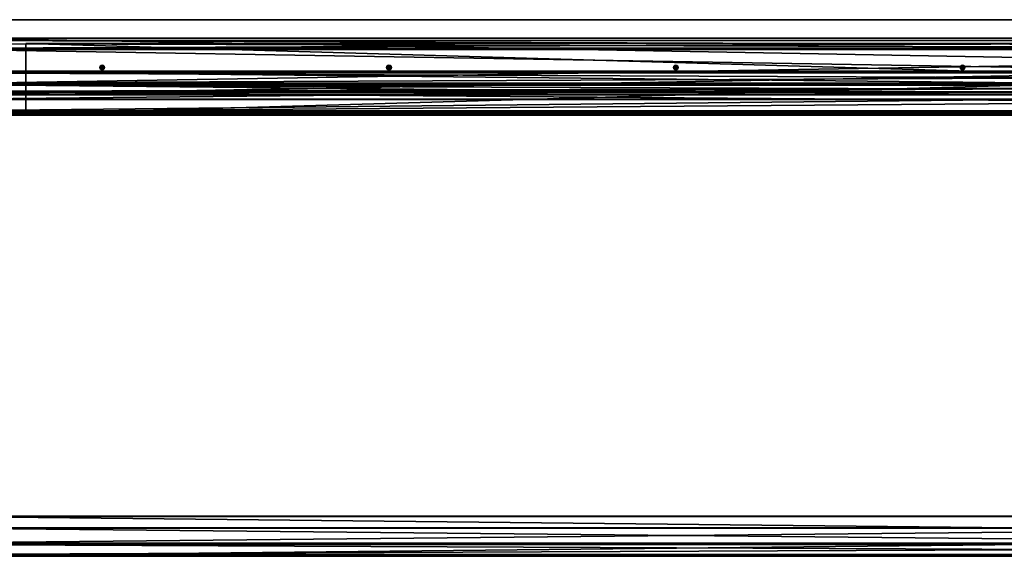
# Model space of a CAD drawing. Header units: millimetres. Extents: x -333 to 67333, y -930 to 39730.
# Tile 301 of 656: x 16927 to 18988, y -923 to 200. Entities that reach past the tile are written whole.
import ezdxf

# ---------------------------------------------------------------- set-up
doc = ezdxf.new("R2010")
doc.units = ezdxf.units.MM
for name, color, linetype in [('5', 7, 'Continuous'), ('9', 7, 'Continuous'), ('95', 7, 'Continuous'), ('99', 7, 'Continuous')]:
    doc.layers.add(name, color=color, linetype=linetype)

msp = doc.modelspace()

# ---------------------------------------------------------------- meshes
at = {"layer": '5', "color": 131}
mesh = msp.add_polyface(dxfattribs=at)
corners = [(22205, 140.4, 3237.3), (22205, 42.5, 3216.5), (16795, 42.5, 3216.5), (16795, 140.3, 3237.3), (22205, 161.1, 3139.5), (16795, 161.1, 3139.5), (22205, 63.3, 3118.7), (16795, 63.3, 3118.7), (16795, 137.3, 3232.5), (16795, 156.4, 3142.5), (16795, 66.4, 3123.4), (16795, 47.3, 3213.4), (22205, 137.3, 3232.5), (22205, 156.4, 3142.5), (22205, 47.3, 3213.4), (22205, 66.4, 3123.4)]
mesh.append_faces([[corners[k] for k in face] for face in [(0, 2, 3, 3), (4, 3, 5, 5), (6, 5, 7, 7), (12, 9, 8, 8), (14, 8, 11, 11), (15, 11, 10, 10), (13, 10, 9, 9), (1, 7, 2, 2)]], dxfattribs={"vtx0": -1, "color": 131})
mesh.append_faces([[corners[k] for k in face] for face in [(10, 5, 9, 9), (2, 11, 3, 3), (12, 4, 13, 13), (1, 14, 6, 6)]], dxfattribs={"vtx0": -1, "vtx1": -1, "color": 131})
mesh.append_faces([[corners[k] for k in face] for face in [(7, 10, 11, 11), (10, 7, 5, 5), (9, 5, 3, 3), (11, 2, 7, 7), (3, 11, 8, 8), (3, 8, 9, 9), (0, 12, 14, 14), (12, 0, 4, 4), (13, 4, 6, 6), (14, 1, 0, 0), (6, 14, 15, 15), (6, 15, 13, 13)]], dxfattribs={"vtx0": -1, "vtx2": -1, "vtx3": -1, "color": 131})
mesh.append_faces([[corners[k] for k in face] for face in [(0, 1, 2, 2), (4, 0, 3, 3), (6, 4, 5, 5), (12, 13, 9, 9), (14, 12, 8, 8), (15, 14, 11, 11), (13, 15, 10, 10), (1, 6, 7, 7)]], dxfattribs={"vtx2": -1, "vtx3": -1, "color": 131})
at = {"layer": '9', "color": 243}
mesh = msp.add_polyface(dxfattribs=at)
corners = [(16702.5, 67.4, 3451.8), (16702.5, 92.4, 3334.4), (22297.5, 92.4, 3334.4), (22297.5, 67.4, 3451.8), (16702.5, 33.7, 3321.9), (22297.5, 33.7, 3321.9), (16702.5, 33, 3324.8), (22297.5, 33, 3324.8), (16702.5, 88.8, 3336.7), (22297.5, 88.8, 3336.7), (16702.5, 65.1, 3448.2), (22297.5, 65.1, 3448.2), (16702.5, 9.3, 3436.4), (22297.5, 9.3, 3436.4), (16702.5, 8.7, 3439.3), (22297.5, 8.7, 3439.3)]
mesh.append_faces([[corners[k] for k in face] for face in [(0, 2, 3, 3), (1, 5, 2, 2), (4, 7, 5, 5), (6, 9, 7, 7), (8, 11, 9, 9), (10, 13, 11, 11), (12, 15, 13, 13), (14, 3, 15, 15), (12, 0, 14, 14), (15, 11, 13, 13), (7, 2, 5, 5)]], dxfattribs={"vtx0": -1, "color": 243})
mesh.append_faces([[corners[k] for k in face] for face in [(1, 8, 4, 4), (8, 0, 10, 10), (10, 0, 12, 12), (3, 11, 15, 15), (11, 2, 9, 9), (9, 2, 7, 7)]], dxfattribs={"vtx0": -1, "vtx1": -1, "color": 243})
mesh.append_faces([[corners[k] for k in face] for face in [(8, 1, 0, 0), (11, 3, 2, 2)]], dxfattribs={"vtx0": -1, "vtx2": -1, "vtx3": -1, "color": 243})
mesh.append_faces([[corners[k] for k in face] for face in [(6, 4, 8, 8)]], dxfattribs={"vtx1": -1, "color": 243})
mesh.append_faces([[corners[k] for k in face] for face in [(0, 1, 2, 2), (1, 4, 5, 5), (4, 6, 7, 7), (6, 8, 9, 9), (8, 10, 11, 11), (10, 12, 13, 13), (12, 14, 15, 15), (14, 0, 3, 3)]], dxfattribs={"vtx2": -1, "vtx3": -1, "color": 243})
mesh = msp.add_polyface(dxfattribs=at)
corners = [(22297.5, -922.7, 3241.3), (22297.5, -897.7, 3123.9), (16702.5, -897.7, 3123.9), (16702.5, -922.7, 3241.3), (22297.5, -839, 3136.4), (16702.5, -839, 3136.4), (22297.5, -839.7, 3139.3), (16702.5, -839.7, 3139.3), (22297.5, -895.4, 3127.5), (16702.5, -895.4, 3127.5), (22297.5, -919.1, 3239), (16702.5, -919.1, 3239), (22297.5, -863.4, 3250.9), (16702.5, -863.4, 3250.9), (22297.5, -864, 3253.8), (16702.5, -864, 3253.8)]
mesh.append_faces([[corners[k] for k in face] for face in [(0, 2, 3, 3), (1, 5, 2, 2), (4, 7, 5, 5), (6, 9, 7, 7), (8, 11, 9, 9), (10, 13, 11, 11), (12, 15, 13, 13), (14, 3, 15, 15), (4, 8, 6, 6), (12, 0, 14, 14), (7, 2, 5, 5), (3, 13, 15, 15)]], dxfattribs={"vtx0": -1, "color": 243})
mesh.append_faces([[corners[k] for k in face] for face in [(1, 8, 4, 4), (8, 0, 10, 10), (10, 0, 12, 12), (2, 11, 3, 3), (11, 2, 9, 9), (9, 2, 7, 7), (13, 3, 11, 11)]], dxfattribs={"vtx0": -1, "vtx1": -1, "color": 243})
mesh.append_faces([[corners[k] for k in face] for face in [(8, 1, 0, 0)]], dxfattribs={"vtx0": -1, "vtx2": -1, "vtx3": -1, "color": 243})
mesh.append_faces([[corners[k] for k in face] for face in [(0, 1, 2, 2), (1, 4, 5, 5), (4, 6, 7, 7), (6, 8, 9, 9), (8, 10, 11, 11), (10, 12, 13, 13), (12, 14, 15, 15), (14, 0, 3, 3)]], dxfattribs={"vtx2": -1, "vtx3": -1, "color": 243})
at = {"layer": '95', "color": 133}
mesh = msp.add_polyface(dxfattribs=at)
corners = [(16940, 0, 2950), (16940, 0, 3000), (22060, 0, 3000), (22060, 0, 2950), (16940, 3, 3000), (22060, 3, 3000), (16940, 3, 2953), (22060, 3, 2953), (16940, 150, 2953), (22060, 150, 2953), (16940, 150, 2950), (22060, 150, 2950)]
mesh.append_faces([[corners[k] for k in face] for face in [(0, 2, 3, 3), (1, 5, 2, 2), (4, 7, 5, 5), (6, 9, 7, 7), (8, 11, 9, 9), (10, 3, 11, 11), (0, 4, 1, 1), (8, 0, 10, 10), (7, 2, 5, 5)]], dxfattribs={"vtx0": -1, "color": 133})
mesh.append_faces([[corners[k] for k in face] for face in [(4, 0, 6, 6), (6, 0, 8, 8), (3, 7, 11, 11)]], dxfattribs={"vtx0": -1, "vtx1": -1, "color": 133})
mesh.append_faces([[corners[k] for k in face] for face in [(7, 3, 2, 2)]], dxfattribs={"vtx0": -1, "vtx2": -1, "vtx3": -1, "color": 133})
mesh.append_faces([[corners[k] for k in face] for face in [(9, 11, 7, 7)]], dxfattribs={"vtx1": -1, "color": 133})
mesh.append_faces([[corners[k] for k in face] for face in [(0, 1, 2, 2), (1, 4, 5, 5), (4, 6, 7, 7), (6, 8, 9, 9), (8, 10, 11, 11), (10, 0, 3, 3)]], dxfattribs={"vtx2": -1, "vtx3": -1, "color": 133})
at = {"layer": '95', "color": 20}
mesh = msp.add_polyface(dxfattribs=at)
corners = [(17102.5, 104.3, 2953), (17100, 105, 2953), (17100, 105, 2950), (17097.5, 104.3, 2953), (17097.5, 104.3, 2950), (17095.7, 102.5, 2953), (17095.7, 102.5, 2950), (17095, 100, 2953), (17095, 100, 2950), (17095.7, 97.5, 2953), (17095.7, 97.5, 2950), (17097.5, 95.7, 2953), (17097.5, 95.7, 2950), (17100, 95, 2953), (17100, 95, 2950), (17102.5, 95.7, 2950), (17104.3, 102.5, 2953), (17105, 100, 2953), (17104.3, 97.5, 2953), (17105, 100, 2950), (17104.3, 102.5, 2950), (17102.5, 104.3, 2950), (17102.5, 104.3, 2950), (17097.5, 104.3, 2950), (17097.5, 104.3, 2885), (17095, 100, 2950), (17095, 100, 2885), (17097.5, 95.7, 2950), (17097.5, 95.7, 2885), (17102.5, 95.7, 2885), (17105, 100, 2950), (17102.5, 104.3, 2885), (17102.5, 104.3, 3018), (17097.5, 104.3, 3018), (17097.5, 104.3, 2953), (17095, 100, 3018), (17095, 100, 2953), (17097.5, 95.7, 3018), (17097.5, 95.7, 2953), (17102.5, 95.7, 2953), (17105, 100, 3018), (17102.5, 104.3, 2953)]
mesh.append_faces([[corners[k] for k in face] for face in [(1, 4, 2, 2), (3, 6, 4, 4), (5, 8, 6, 6), (7, 10, 8, 8), (9, 12, 10, 10), (11, 14, 12, 12), (13, 15, 14, 14), (0, 3, 1, 1), (15, 12, 14, 14), (4, 21, 2, 2), (23, 26, 24, 24), (25, 28, 26, 26), (27, 29, 28, 28), (22, 25, 23, 23), (26, 31, 24, 24), (33, 36, 34, 34), (35, 38, 36, 36), (37, 39, 38, 38), (32, 35, 33, 33), (36, 41, 34, 34)]], dxfattribs={"vtx0": -1, "color": 20})
mesh.append_faces([[corners[k] for k in face] for face in [(3, 0, 5, 5), (5, 16, 7, 7), (7, 17, 9, 9), (9, 18, 11, 11), (11, 18, 13, 13), (12, 19, 10, 10), (10, 20, 8, 8), (8, 21, 6, 6), (6, 21, 4, 4), (25, 30, 27, 27), (28, 31, 26, 26), (35, 40, 37, 37), (38, 41, 36, 36)]], dxfattribs={"vtx0": -1, "vtx1": -1, "color": 20})
mesh.append_faces([[corners[k] for k in face] for face in [(8, 20, 21, 21)]], dxfattribs={"vtx0": -1, "vtx2": -1, "vtx3": -1, "color": 20})
mesh.append_faces([[corners[k] for k in face] for face in [(0, 1, 2, 2), (1, 3, 4, 4), (3, 5, 6, 6), (5, 7, 8, 8), (7, 9, 10, 10), (9, 11, 12, 12), (11, 13, 14, 14), (22, 23, 24, 24), (23, 25, 26, 26), (25, 27, 28, 28), (32, 33, 34, 34), (33, 35, 36, 36), (35, 37, 38, 38)]], dxfattribs={"vtx2": -1, "vtx3": -1, "color": 20})
mesh = msp.add_polyface(dxfattribs=at)
corners = [(17105, 100, 2953), (17104.3, 102.5, 2953), (17104.3, 102.5, 2950), (17105, 100, 2950), (17102.5, 104.3, 2953), (17102.5, 104.3, 2950), (17100, 105, 2950), (17100, 95, 2953), (17102.5, 95.7, 2953), (17102.5, 95.7, 2950), (17104.3, 97.5, 2953), (17104.3, 97.5, 2950), (17095.7, 102.5, 2953), (17095, 100, 2953), (17095.7, 97.5, 2953), (17097.5, 95.7, 2950), (17095.7, 97.5, 2950), (17105, 100, 2950), (17102.5, 104.3, 2950), (17102.5, 104.3, 2885), (17105, 100, 2885), (17097.5, 104.3, 2885), (17097.5, 95.7, 2950), (17102.5, 95.7, 2950), (17102.5, 95.7, 2885), (17095, 100, 2950), (17097.5, 95.7, 2885), (17105, 100, 3018), (17102.5, 104.3, 3018), (17102.5, 104.3, 2953), (17105, 100, 2953), (17097.5, 104.3, 2953), (17097.5, 95.7, 3018), (17102.5, 95.7, 3018), (17102.5, 95.7, 2953), (17095, 100, 3018), (17097.5, 95.7, 2953), (17697.5, 104.3, 2953), (17695.7, 102.5, 2953), (17695.7, 102.5, 2950), (17695, 100, 2953), (17695, 100, 2950), (17695.7, 97.5, 2953), (17695.7, 97.5, 2950), (17697.5, 95.7, 2950), (17697.5, 104.3, 2950), (17695, 100, 2950), (17695, 100, 2885), (17697.5, 95.7, 2885), (17697.5, 104.3, 3018), (17695, 100, 3018), (17695, 100, 2953), (17697.5, 95.7, 2953)]
mesh.append_faces([[corners[k] for k in face] for face in [(0, 2, 3, 3), (1, 5, 2, 2), (4, 6, 5, 5), (8, 11, 9, 9), (10, 3, 11, 11), (7, 10, 8, 8), (17, 19, 20, 20), (18, 21, 19, 19), (23, 20, 24, 24), (22, 17, 23, 23), (20, 26, 24, 24), (27, 29, 30, 30), (28, 31, 29, 29), (33, 30, 34, 34), (32, 27, 33, 33), (30, 36, 34, 34), (38, 41, 39, 39), (40, 43, 41, 41), (42, 44, 43, 43), (46, 48, 47, 47), (50, 52, 51, 51)]], dxfattribs={"vtx0": -1, "color": 20})
mesh.append_faces([[corners[k] for k in face] for face in [(12, 4, 1, 1), (13, 1, 0, 0), (14, 0, 10, 10), (15, 9, 11, 11), (15, 11, 3, 3), (16, 3, 2, 2), (25, 18, 17, 17), (26, 20, 19, 19), (35, 28, 27, 27), (36, 30, 29, 29)]], dxfattribs={"vtx0": -1, "vtx2": -1, "vtx3": -1, "color": 20})
mesh.append_faces([[corners[k] for k in face] for face in [(0, 1, 2, 2), (1, 4, 5, 5), (7, 8, 9, 9), (8, 10, 11, 11), (10, 0, 3, 3), (17, 18, 19, 19), (22, 23, 24, 24), (23, 17, 20, 20), (27, 28, 29, 29), (32, 33, 34, 34), (33, 27, 30, 30), (37, 38, 39, 39), (38, 40, 41, 41), (40, 42, 43, 43), (45, 46, 47, 47), (49, 50, 51, 51)]], dxfattribs={"vtx2": -1, "vtx3": -1, "color": 20})
mesh = msp.add_polyface(dxfattribs=at)
corners = [(17702.5, 104.3, 2953), (17700, 105, 2953), (17700, 105, 2950), (17697.5, 104.3, 2953), (17697.5, 104.3, 2950), (17695.7, 102.5, 2950), (17695.7, 97.5, 2953), (17697.5, 95.7, 2953), (17697.5, 95.7, 2950), (17700, 95, 2953), (17700, 95, 2950), (17702.5, 95.7, 2950), (17695.7, 102.5, 2953), (17704.3, 102.5, 2953), (17695, 100, 2953), (17705, 100, 2953), (17704.3, 97.5, 2953), (17705, 100, 2950), (17695.7, 97.5, 2950), (17704.3, 102.5, 2950), (17695, 100, 2950), (17702.5, 104.3, 2950), (17702.5, 104.3, 2950), (17697.5, 104.3, 2950), (17697.5, 104.3, 2885), (17702.5, 104.3, 2885), (17695, 100, 2885), (17695, 100, 2950), (17697.5, 95.7, 2950), (17697.5, 95.7, 2885), (17702.5, 95.7, 2950), (17702.5, 95.7, 2885), (17705, 100, 2950), (17705, 100, 2885), (17702.5, 104.3, 3018), (17697.5, 104.3, 3018), (17697.5, 104.3, 2953), (17702.5, 104.3, 2953), (17695, 100, 2953), (17695, 100, 3018), (17697.5, 95.7, 3018), (17697.5, 95.7, 2953), (17702.5, 95.7, 3018), (17702.5, 95.7, 2953), (17705, 100, 3018), (17705, 100, 2953)]
mesh.append_faces([[corners[k] for k in face] for face in [(1, 4, 2, 2), (3, 5, 4, 4), (7, 10, 8, 8), (9, 11, 10, 10), (0, 3, 1, 1), (11, 8, 10, 10), (4, 21, 2, 2), (22, 24, 25, 25), (23, 26, 24, 24), (28, 31, 29, 29), (22, 27, 23, 23), (28, 32, 30, 30), (33, 29, 31, 31), (26, 25, 24, 24), (34, 36, 37, 37), (35, 38, 36, 36), (40, 43, 41, 41), (34, 39, 35, 35), (40, 44, 42, 42), (45, 41, 43, 43), (38, 37, 36, 36)]], dxfattribs={"vtx0": -1, "color": 20})
mesh.append_faces([[corners[k] for k in face] for face in [(3, 0, 12, 12), (12, 13, 14, 14), (14, 15, 6, 6), (6, 16, 7, 7), (7, 16, 9, 9), (8, 17, 18, 18), (18, 19, 20, 20), (20, 21, 5, 5), (5, 21, 4, 4), (27, 32, 28, 28), (29, 25, 26, 26), (39, 44, 40, 40), (41, 37, 38, 38)]], dxfattribs={"vtx0": -1, "vtx1": -1, "color": 20})
mesh.append_faces([[corners[k] for k in face] for face in [(12, 0, 13, 13), (20, 19, 21, 21), (29, 33, 25, 25)]], dxfattribs={"vtx0": -1, "vtx2": -1, "vtx3": -1, "color": 20})
mesh.append_faces([[corners[k] for k in face] for face in [(0, 1, 2, 2), (1, 3, 4, 4), (6, 7, 8, 8), (7, 9, 10, 10), (22, 23, 24, 24), (27, 28, 29, 29), (28, 30, 31, 31), (34, 35, 36, 36), (39, 40, 41, 41), (40, 42, 43, 43)]], dxfattribs={"vtx2": -1, "vtx3": -1, "color": 20})
mesh = msp.add_polyface(dxfattribs=at)
corners = [(17705, 100, 2953), (17704.3, 102.5, 2953), (17704.3, 102.5, 2950), (17705, 100, 2950), (17702.5, 104.3, 2953), (17702.5, 104.3, 2950), (17700, 105, 2950), (17700, 95, 2953), (17702.5, 95.7, 2953), (17702.5, 95.7, 2950), (17704.3, 97.5, 2953), (17704.3, 97.5, 2950), (17695, 100, 2953), (17695.7, 97.5, 2953), (17697.5, 95.7, 2950), (17695.7, 97.5, 2950), (17705, 100, 2950), (17702.5, 104.3, 2950), (17702.5, 104.3, 2885), (17705, 100, 2885), (17702.5, 95.7, 2950), (17702.5, 95.7, 2885), (17695, 100, 2950), (17705, 100, 3018), (17702.5, 104.3, 3018), (17702.5, 104.3, 2953), (17705, 100, 2953), (17702.5, 95.7, 3018), (17702.5, 95.7, 2953), (17695, 100, 3018), (17697.5, 95.7, 2953), (18297.5, 104.3, 2953), (18295.7, 102.5, 2953), (18295.7, 102.5, 2950), (18297.5, 104.3, 2950), (18295, 100, 2953), (18295, 100, 2950), (18295.7, 97.5, 2953), (18295.7, 97.5, 2950), (18297.5, 95.7, 2953), (18297.5, 95.7, 2950), (18304.3, 102.5, 2953), (18304.3, 102.5, 2950), (18302.5, 104.3, 2950), (18297.5, 104.3, 2950), (18295, 100, 2950), (18295, 100, 2885), (18297.5, 104.3, 2885), (18297.5, 95.7, 2950), (18297.5, 95.7, 2885), (18302.5, 104.3, 2885), (18297.5, 104.3, 3018), (18295, 100, 3018), (18295, 100, 2953), (18297.5, 104.3, 2953), (18297.5, 95.7, 3018), (18297.5, 95.7, 2953), (18302.5, 104.3, 2953)]
mesh.append_faces([[corners[k] for k in face] for face in [(0, 2, 3, 3), (1, 5, 2, 2), (4, 6, 5, 5), (8, 11, 9, 9), (10, 3, 11, 11), (7, 10, 8, 8), (16, 18, 19, 19), (20, 19, 21, 21), (23, 25, 26, 26), (27, 26, 28, 28), (31, 33, 34, 34), (32, 36, 33, 33), (35, 38, 36, 36), (37, 40, 38, 38), (44, 46, 47, 47), (45, 49, 46, 46), (51, 53, 54, 54), (52, 56, 53, 53)]], dxfattribs={"vtx0": -1, "color": 20})
mesh.append_faces([[corners[k] for k in face] for face in [(32, 41, 35, 35), (38, 42, 36, 36), (36, 43, 33, 33), (49, 50, 46, 46), (56, 57, 53, 53)]], dxfattribs={"vtx0": -1, "vtx1": -1, "color": 20})
mesh.append_faces([[corners[k] for k in face] for face in [(12, 1, 0, 0), (13, 0, 10, 10), (14, 9, 11, 11), (14, 11, 3, 3), (15, 3, 2, 2), (22, 17, 16, 16), (29, 24, 23, 23), (30, 26, 25, 25)]], dxfattribs={"vtx0": -1, "vtx2": -1, "vtx3": -1, "color": 20})
mesh.append_faces([[corners[k] for k in face] for face in [(0, 1, 2, 2), (1, 4, 5, 5), (7, 8, 9, 9), (8, 10, 11, 11), (10, 0, 3, 3), (16, 17, 18, 18), (20, 16, 19, 19), (23, 24, 25, 25), (27, 23, 26, 26), (31, 32, 33, 33), (32, 35, 36, 36), (35, 37, 38, 38), (37, 39, 40, 40), (44, 45, 46, 46), (45, 48, 49, 49), (51, 52, 53, 53), (52, 55, 56, 56)]], dxfattribs={"vtx2": -1, "vtx3": -1, "color": 20})
mesh = msp.add_polyface(dxfattribs=at)
corners = [(18304.3, 102.5, 2953), (18302.5, 104.3, 2953), (18302.5, 104.3, 2950), (18300, 105, 2953), (18300, 105, 2950), (18297.5, 104.3, 2953), (18297.5, 104.3, 2950), (18297.5, 95.7, 2953), (18300, 95, 2953), (18300, 95, 2950), (18297.5, 95.7, 2950), (18302.5, 95.7, 2953), (18302.5, 95.7, 2950), (18295.7, 102.5, 2953), (18295, 100, 2953), (18305, 100, 2953), (18295.7, 97.5, 2953), (18304.3, 97.5, 2953), (18304.3, 97.5, 2950), (18305, 100, 2950), (18295.7, 97.5, 2950), (18304.3, 102.5, 2950), (18295, 100, 2950), (18295.7, 102.5, 2950), (18302.5, 104.3, 2950), (18297.5, 104.3, 2950), (18297.5, 104.3, 2885), (18302.5, 104.3, 2885), (18297.5, 95.7, 2950), (18302.5, 95.7, 2950), (18302.5, 95.7, 2885), (18297.5, 95.7, 2885), (18295, 100, 2950), (18305, 100, 2950), (18305, 100, 2885), (18295, 100, 2885), (18302.5, 104.3, 3018), (18297.5, 104.3, 3018), (18297.5, 104.3, 2953), (18302.5, 104.3, 2953), (18297.5, 95.7, 3018), (18302.5, 95.7, 3018), (18302.5, 95.7, 2953), (18297.5, 95.7, 2953), (18295, 100, 3018), (18305, 100, 3018), (18305, 100, 2953), (18295, 100, 2953)]
mesh.append_faces([[corners[k] for k in face] for face in [(1, 4, 2, 2), (3, 6, 4, 4), (7, 9, 10, 10), (8, 12, 9, 9), (1, 5, 3, 3), (8, 17, 11, 11), (12, 10, 9, 9), (6, 2, 4, 4), (24, 26, 27, 27), (28, 30, 31, 31), (24, 32, 25, 25), (28, 33, 29, 29), (34, 31, 30, 30), (35, 27, 26, 26), (36, 38, 39, 39), (40, 42, 43, 43), (36, 44, 37, 37), (40, 45, 41, 41), (46, 43, 42, 42), (47, 39, 38, 38)]], dxfattribs={"vtx0": -1, "color": 20})
mesh.append_faces([[corners[k] for k in face] for face in [(5, 1, 13, 13), (14, 15, 16, 16), (16, 17, 7, 7), (7, 17, 8, 8), (10, 19, 20, 20), (23, 2, 6, 6), (32, 33, 28, 28), (44, 45, 40, 40)]], dxfattribs={"vtx0": -1, "vtx1": -1, "color": 20})
mesh.append_faces([[corners[k] for k in face] for face in [(13, 1, 0, 0), (14, 0, 15, 15), (16, 15, 17, 17), (10, 12, 18, 18), (20, 19, 21, 21), (22, 21, 2, 2), (32, 24, 33, 33), (31, 34, 27, 27), (44, 36, 45, 45), (43, 46, 39, 39)]], dxfattribs={"vtx0": -1, "vtx2": -1, "vtx3": -1, "color": 20})
mesh.append_faces([[corners[k] for k in face] for face in [(0, 1, 2, 2), (1, 3, 4, 4), (3, 5, 6, 6), (7, 8, 9, 9), (8, 11, 12, 12), (24, 25, 26, 26), (28, 29, 30, 30), (36, 37, 38, 38), (40, 41, 42, 42)]], dxfattribs={"vtx2": -1, "vtx3": -1, "color": 20})
mesh = msp.add_polyface(dxfattribs=at)
corners = [(18305, 100, 2953), (18304.3, 102.5, 2953), (18304.3, 102.5, 2950), (18305, 100, 2950), (18302.5, 104.3, 2950), (18302.5, 95.7, 2953), (18304.3, 97.5, 2953), (18304.3, 97.5, 2950), (18302.5, 95.7, 2950), (18297.5, 95.7, 2950), (18305, 100, 2950), (18302.5, 104.3, 2950), (18302.5, 104.3, 2885), (18305, 100, 2885), (18302.5, 95.7, 2950), (18302.5, 95.7, 2885), (18305, 100, 3018), (18302.5, 104.3, 3018), (18302.5, 104.3, 2953), (18305, 100, 2953), (18302.5, 95.7, 3018), (18302.5, 95.7, 2953), (18900, 105, 2953), (18897.5, 104.3, 2953), (18897.5, 104.3, 2950), (18895.7, 102.5, 2953), (18895.7, 102.5, 2950), (18895, 100, 2953), (18895, 100, 2950), (18895.7, 97.5, 2953), (18895.7, 97.5, 2950), (18897.5, 95.7, 2953), (18897.5, 95.7, 2950), (18900, 95, 2950), (18902.5, 104.3, 2953), (18904.3, 102.5, 2953), (18905, 100, 2953), (18905, 100, 2950), (18904.3, 102.5, 2950), (18902.5, 104.3, 2950), (18900, 105, 2950), (18897.5, 104.3, 2950), (18895, 100, 2950), (18895, 100, 2885), (18897.5, 104.3, 2885), (18897.5, 95.7, 2950), (18897.5, 95.7, 2885), (18902.5, 104.3, 2950), (18902.5, 104.3, 2885), (18897.5, 104.3, 3018), (18895, 100, 3018), (18895, 100, 2953), (18897.5, 104.3, 2953), (18897.5, 95.7, 3018), (18897.5, 95.7, 2953), (18902.5, 104.3, 3018), (18902.5, 104.3, 2953)]
mesh.append_faces([[corners[k] for k in face] for face in [(0, 2, 3, 3), (1, 4, 2, 2), (5, 7, 8, 8), (6, 3, 7, 7), (10, 12, 13, 13), (14, 13, 15, 15), (16, 18, 19, 19), (20, 19, 21, 21), (23, 26, 24, 24), (25, 28, 26, 26), (27, 30, 28, 28), (29, 32, 30, 30), (31, 33, 32, 32), (26, 40, 24, 24), (41, 43, 44, 44), (42, 46, 43, 43), (47, 42, 41, 41), (43, 48, 44, 44), (49, 51, 52, 52), (50, 54, 51, 51), (55, 50, 49, 49), (51, 56, 52, 52)]], dxfattribs={"vtx0": -1, "color": 20})
mesh.append_faces([[corners[k] for k in face] for face in [(23, 34, 25, 25), (25, 35, 27, 27), (27, 36, 29, 29), (32, 37, 30, 30), (30, 38, 28, 28), (28, 39, 26, 26), (46, 48, 43, 43), (54, 56, 51, 51)]], dxfattribs={"vtx0": -1, "vtx1": -1, "color": 20})
mesh.append_faces([[corners[k] for k in face] for face in [(9, 7, 3, 3)]], dxfattribs={"vtx0": -1, "vtx2": -1, "vtx3": -1, "color": 20})
mesh.append_faces([[corners[k] for k in face] for face in [(0, 1, 2, 2), (5, 6, 7, 7), (6, 0, 3, 3), (10, 11, 12, 12), (14, 10, 13, 13), (16, 17, 18, 18), (20, 16, 19, 19), (22, 23, 24, 24), (23, 25, 26, 26), (25, 27, 28, 28), (27, 29, 30, 30), (29, 31, 32, 32), (41, 42, 43, 43), (42, 45, 46, 46), (49, 50, 51, 51), (50, 53, 54, 54)]], dxfattribs={"vtx2": -1, "vtx3": -1, "color": 20})
mesh = msp.add_polyface(dxfattribs=at)
corners = [(18904.3, 102.5, 2953), (18902.5, 104.3, 2953), (18902.5, 104.3, 2950), (18904.3, 102.5, 2950), (18900, 105, 2953), (18900, 105, 2950), (18897.5, 104.3, 2950), (18897.5, 95.7, 2953), (18900, 95, 2953), (18900, 95, 2950), (18902.5, 95.7, 2953), (18902.5, 95.7, 2950), (18904.3, 97.5, 2953), (18904.3, 97.5, 2950), (18897.5, 104.3, 2953), (18895.7, 102.5, 2953), (18895, 100, 2953), (18905, 100, 2953), (18895.7, 97.5, 2953), (18897.5, 95.7, 2950), (18905, 100, 2950), (18895.7, 97.5, 2950), (18895, 100, 2950), (18895.7, 102.5, 2950), (18905, 100, 2950), (18902.5, 104.3, 2950), (18902.5, 104.3, 2885), (18905, 100, 2885), (18897.5, 104.3, 2950), (18897.5, 104.3, 2885), (18897.5, 95.7, 2950), (18902.5, 95.7, 2950), (18902.5, 95.7, 2885), (18897.5, 95.7, 2885), (18895, 100, 2950), (18905, 100, 3018), (18902.5, 104.3, 3018), (18902.5, 104.3, 2953), (18897.5, 104.3, 3018), (18897.5, 104.3, 2953), (18897.5, 95.7, 3018), (18902.5, 95.7, 3018), (18902.5, 95.7, 2953), (18897.5, 95.7, 2953), (18905, 100, 2953), (18895, 100, 3018)]
mesh.append_faces([[corners[k] for k in face] for face in [(0, 2, 3, 3), (1, 5, 2, 2), (4, 6, 5, 5), (8, 11, 9, 9), (10, 13, 11, 11), (1, 14, 4, 4), (8, 12, 10, 10), (13, 9, 11, 11), (24, 26, 27, 27), (25, 29, 26, 26), (30, 32, 33, 33), (31, 27, 32, 32), (30, 24, 31, 31), (27, 33, 32, 32), (36, 39, 37, 37), (40, 42, 43, 43), (41, 44, 42, 42), (40, 35, 41, 41), (44, 43, 42, 42)]], dxfattribs={"vtx0": -1, "color": 20})
mesh.append_faces([[corners[k] for k in face] for face in [(18, 12, 7, 7), (7, 12, 8, 8), (9, 13, 19, 19), (34, 24, 30, 30), (45, 35, 40, 40)]], dxfattribs={"vtx0": -1, "vtx1": -1, "color": 20})
mesh.append_faces([[corners[k] for k in face] for face in [(15, 1, 0, 0), (16, 0, 17, 17), (18, 17, 12, 12), (19, 13, 20, 20), (21, 20, 3, 3), (22, 3, 2, 2), (23, 2, 5, 5), (34, 25, 24, 24), (33, 27, 26, 26), (45, 36, 35, 35), (43, 44, 37, 37)]], dxfattribs={"vtx0": -1, "vtx2": -1, "vtx3": -1, "color": 20})
mesh.append_faces([[corners[k] for k in face] for face in [(0, 1, 2, 2), (1, 4, 5, 5), (7, 8, 9, 9), (8, 10, 11, 11), (10, 12, 13, 13), (24, 25, 26, 26), (25, 28, 29, 29), (30, 31, 32, 32), (31, 24, 27, 27), (35, 36, 37, 37), (36, 38, 39, 39), (40, 41, 42, 42)]], dxfattribs={"vtx2": -1, "vtx3": -1, "color": 20})
mesh = msp.add_polyface(dxfattribs=at)
corners = [(18905, 100, 2953), (18904.3, 102.5, 2953), (18904.3, 102.5, 2950), (18905, 100, 2950), (18904.3, 97.5, 2953), (18904.3, 97.5, 2950), (18905, 100, 3018), (18902.5, 104.3, 2953), (18905, 100, 2953), (18902.5, 95.7, 3018), (19500, 105, 2953), (19497.5, 104.3, 2953), (19497.5, 104.3, 2950), (19500, 105, 2950), (19495.7, 102.5, 2953), (19495.7, 102.5, 2950), (19495, 100, 2953), (19495, 100, 2950), (19495.7, 97.5, 2953), (19495.7, 97.5, 2950), (19497.5, 95.7, 2953), (19497.5, 95.7, 2950), (19500, 95, 2953), (19500, 95, 2950), (19502.5, 104.3, 2953), (19504.3, 102.5, 2953), (19505, 100, 2953), (19504.3, 97.5, 2953), (19504.3, 97.5, 2950), (19505, 100, 2950), (19504.3, 102.5, 2950), (19502.5, 104.3, 2950), (19502.5, 104.3, 2950), (19497.5, 104.3, 2950), (19497.5, 104.3, 2885), (19495, 100, 2950), (19495, 100, 2885), (19497.5, 95.7, 2950), (19497.5, 95.7, 2885), (19502.5, 95.7, 2885), (19502.5, 104.3, 2885), (19502.5, 104.3, 3018), (19497.5, 104.3, 3018), (19497.5, 104.3, 2953), (19495, 100, 3018), (19495, 100, 2953), (19497.5, 95.7, 3018), (19497.5, 95.7, 2953), (19502.5, 95.7, 2953), (19502.5, 104.3, 2953)]
mesh.append_faces([[corners[k] for k in face] for face in [(0, 2, 3, 3), (4, 3, 5, 5), (6, 7, 8, 8), (10, 12, 13, 13), (11, 15, 12, 12), (14, 17, 15, 15), (16, 19, 17, 17), (18, 21, 19, 19), (20, 23, 21, 21), (15, 13, 12, 12), (33, 36, 34, 34), (35, 38, 36, 36), (37, 39, 38, 38), (32, 35, 33, 33), (36, 40, 34, 34), (42, 45, 43, 43), (44, 47, 45, 45), (46, 48, 47, 47), (41, 44, 42, 42), (45, 49, 43, 43)]], dxfattribs={"vtx0": -1, "color": 20})
mesh.append_faces([[corners[k] for k in face] for face in [(11, 24, 14, 14), (14, 25, 16, 16), (16, 26, 18, 18), (18, 27, 20, 20), (23, 28, 21, 21), (21, 29, 19, 19), (19, 30, 17, 17), (17, 31, 15, 15), (35, 32, 37, 37), (38, 40, 36, 36), (44, 41, 46, 46), (47, 49, 45, 45)]], dxfattribs={"vtx0": -1, "vtx1": -1, "color": 20})
mesh.append_faces([[corners[k] for k in face] for face in [(15, 31, 13, 13)]], dxfattribs={"vtx0": -1, "vtx2": -1, "vtx3": -1, "color": 20})
mesh.append_faces([[corners[k] for k in face] for face in [(0, 1, 2, 2), (4, 0, 3, 3), (9, 6, 8, 8), (10, 11, 12, 12), (11, 14, 15, 15), (14, 16, 17, 17), (16, 18, 19, 19), (18, 20, 21, 21), (20, 22, 23, 23), (32, 33, 34, 34), (33, 35, 36, 36), (35, 37, 38, 38), (41, 42, 43, 43), (42, 44, 45, 45), (44, 46, 47, 47)]], dxfattribs={"vtx2": -1, "vtx3": -1, "color": 20})
at = {"layer": '95', "color": 133}
mesh = msp.add_polyface(dxfattribs=at)
corners = [(22230, 3, 3433.8), (16770, 3, 3433.8), (16770, 3, 3387.9), (22230, 3, 3387.9), (16770, 0, 3433.8), (22230, 0, 3433.8), (22230, 0, 3387.9), (16770, 0, 3387.9), (22230, 4.1, 3436.9), (16770, 4.1, 3436.9), (16770, 1.8, 3438.8), (22230, 1.8, 3438.8), (16770, 6.3, 3441.6), (22230, 6.3, 3441.6), (22230, 7, 3438.7), (16770, 7, 3438.7), (22230, 49, 3447.6), (16770, 49, 3447.6), (16770, 48.3, 3450.6), (22230, 48.3, 3450.6)]
mesh.append_faces([[corners[k] for k in face] for face in [(0, 2, 3, 3), (4, 6, 7, 7), (3, 7, 6, 6), (8, 1, 0, 0), (10, 5, 4, 4), (10, 13, 11, 11), (8, 15, 9, 9), (16, 15, 14, 14), (18, 15, 17, 17), (10, 18, 12, 12), (1, 7, 2, 2), (18, 13, 12, 12), (16, 13, 19, 19), (6, 0, 3, 3), (17, 19, 18, 18)]], dxfattribs={"vtx0": -1, "color": 133})
mesh.append_faces([[corners[k] for k in face] for face in [(7, 1, 4, 4), (4, 9, 10, 10), (13, 16, 11, 11), (11, 8, 5, 5), (5, 0, 6, 6)]], dxfattribs={"vtx0": -1, "vtx1": -1, "color": 133})
mesh.append_faces([[corners[k] for k in face] for face in [(15, 18, 10, 10)]], dxfattribs={"vtx0": -1, "vtx1": -1, "vtx2": -1, "vtx3": -1, "color": 133})
mesh.append_faces([[corners[k] for k in face] for face in [(4, 1, 9, 9), (10, 9, 15, 15), (11, 16, 14, 14), (11, 14, 8, 8), (5, 8, 0, 0)]], dxfattribs={"vtx0": -1, "vtx2": -1, "vtx3": -1, "color": 133})
mesh.append_faces([[corners[k] for k in face] for face in [(0, 1, 2, 2), (4, 5, 6, 6), (3, 2, 7, 7), (8, 9, 1, 1), (10, 11, 5, 5), (10, 12, 13, 13), (8, 14, 15, 15), (16, 17, 15, 15), (18, 19, 13, 13), (17, 16, 19, 19)]], dxfattribs={"vtx2": -1, "vtx3": -1, "color": 133})
at = {"layer": '99', "color": 7}
mesh = msp.add_polyface(dxfattribs=at)
corners = [(100, 0, -700), (100, 0, 2950), (66899.9, 0, 2950), (66899.9, 0, -700), (100, 200, 2950), (66899.9, 200, 2950), (100, 200, -700), (66899.9, 200, -700)]
mesh.append_faces([[corners[k] for k in face] for face in [(0, 2, 3, 3), (1, 5, 2, 2), (4, 7, 5, 5), (6, 3, 7, 7), (1, 6, 4, 4), (3, 5, 7, 7)]], dxfattribs={"vtx0": -1, "color": 7})
mesh.append_faces([[corners[k] for k in face] for face in [(0, 1, 2, 2), (1, 4, 5, 5), (4, 6, 7, 7), (6, 0, 3, 3), (1, 0, 6, 6), (3, 2, 5, 5)]], dxfattribs={"vtx2": -1, "vtx3": -1, "color": 7})

doc.saveas('drawing.dxf')
